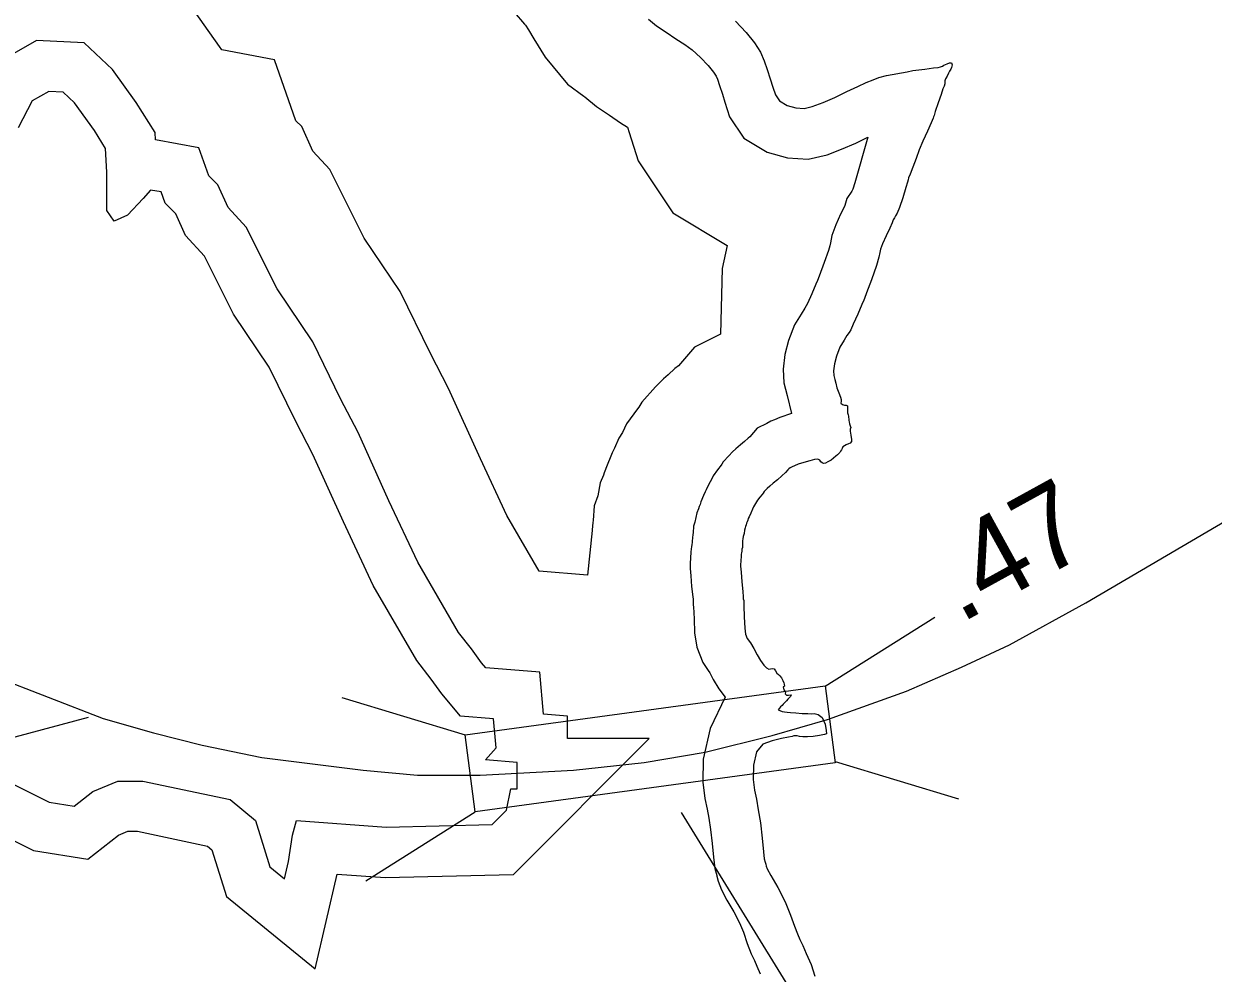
# Model space of a CAD drawing. Extents: x 1662474 to 1856135, y 779280 to 917889.
# Drawn here: x 1743779 to 1745554, y 790241 to 791658 of the extents above; entities that cross this region are included whole.
import ezdxf

# ---------------------------------------------------------------- set-up
doc = ezdxf.new("R2010")
doc.units = 0
for name, color, linetype in [('Exist Hydrographic Lake Shore', 7, 'Continuous'), ('Exist Road Primary NC Attributed', 7, 'Continuous'), ('Exist Road Primary NC Structure Standard Bridge CELL', 7, 'Continuous'), ('Exist Road Primary NC Structure Standard Bridge Number Label', 7, 'Continuous'), ('Exist Road Secondary Structure Standard Bridge CELL', 7, 'Continuous'), ('Old_Level_44', 7, 'Continuous'), ('Prop Guardrail', 7, 'Continuous')]:
    doc.layers.add(name, color=color, linetype=linetype)

msp = doc.modelspace()

# ---------------------------------------------------------------- linework, layer by layer
at = {"layer": 'Exist Hydrographic Lake Shore'}
for points in [[(1744840.9, 791661.8), (1744856.9, 791645.2), (1744869.2, 791629.5), (1744878.1, 791615.6), (1744883.9, 791602.8), (1744888.4, 791589.6), (1744892.9, 791576), (1744896.8, 791563.4), (1744900.4, 791552.1), (1744906.5, 791542.9), (1744918, 791536.1), (1744931.1, 791532.4), (1744943.2, 791531.6), (1744955.5, 791534.5), (1744971.5, 791540.6), (1744989.1, 791547.9), (1745006.8, 791556.8), (1745023.2, 791564.4), (1745036.1, 791570.5), (1745046.1, 791574.4), (1745054.8, 791577.6), (1745066, 791580.7), (1745097.2, 791586.2), (1745105.6, 791588.1)], [(1745105.6, 791588.1), (1745123.5, 791590.4), (1745136.1, 791592.2), (1745143.2, 791592.8), (1745146.6, 791593.6), (1745149.5, 791594.9), (1745151.6, 791596.4), (1745154, 791597), (1745156.9, 791598.3), (1745160.2, 791599.6), (1745163.1, 791599.6), (1745164, 791596.8), (1745163.1, 791592.8), (1745162.4, 791590.4), (1745160.2, 791587.2), (1745158.8, 791584.4), (1745156.6, 791579.9), (1745154, 791575.8), (1745153.1, 791573.1), (1745153.1, 791568.4), (1745152.4, 791564.7), (1745150.2, 791560.8), (1745147.6, 791552.6), (1745143.2, 791539.8), (1745139, 791526.9), (1745137.5, 791521.1), (1745136.4, 791519.3), (1745135.6, 791516.9), (1745132.8, 791510.4), (1745127.2, 791497.5), (1745120.6, 791482.8), (1745115.1, 791469.7), (1745110.4, 791457.1), (1745105.4, 791443.9), (1745101.5, 791433.4), (1745099.1, 791427.9), (1745098.4, 791425.1), (1745097.5, 791421.7), (1745095.1, 791413.5), (1745090.8, 791398.1), (1745085.8, 791383.6), (1745082, 791375.2), (1745079.8, 791371.2), (1745078.1, 791368.4), (1745076, 791365.2), (1745074.8, 791360.8), (1745071.2, 791353.1), (1745065.5, 791341.6), (1745060, 791329.6), (1745057.1, 791321.7), (1745056.1, 791316.7), (1745054.8, 791309.6), (1745051.4, 791297.2), (1745043.8, 791276), (1745036.4, 791256.3), (1745033.5, 791247.9), (1745032.5, 791245.6), (1745029.6, 791239.2), (1745023.5, 791224.8), (1745016.5, 791209.6), (1745012.8, 791201.2), (1745010.4, 791197.2), (1745007.2, 791192.8), (1745003, 791185.7), (1744996.5, 791175.2), (1744991.5, 791162.1), (1744988.4, 791150.6), (1744987.2, 791140.3), (1744987.6, 791133.2), (1744989.1, 791127.2), (1744990.5, 791121.7), (1744992.2, 791114.8), (1744995.1, 791107.5), (1744997.5, 791100.9), (1744998.4, 791097.2), (1744998.4, 791094.9), (1744998.1, 791092), (1745000.8, 791089.9), (1745003.6, 791089.1), (1745006, 791088.9), (1745008.2, 791088.1), (1745008.2, 791083.9), (1745008.2, 791080.8), (1745008.2, 791077.6), (1745008.9, 791074.4), (1745009.4, 791072.3), (1745009.6, 791070.5), (1745009.9, 791068.4), (1745009.9, 791066), (1745010.4, 791063.9), (1745011.2, 791060.8), (1745012.2, 791057.9), (1745012.8, 791055.5), (1745012.2, 791052.9), (1745012.2, 791050), (1745013.2, 791044), (1745014.1, 791037.7), (1745014.1, 791034.8), (1745011.8, 791032.2), (1745009.4, 791031.1)], [(1743734.1, 790537.9), (1743817, 790496.5), (1743854.5, 790490.6), (1743882.1, 790512.3), (1743919.6, 790528), (1743957.1, 790528), (1744087.3, 790500.4), (1744124.8, 790468.9), (1744146.5, 790399.8), (1744168.2, 790382), (1744174.1, 790407.7), (1744180, 790447.2), (1744185.9, 790468.9), (1744320.1, 790459), (1744477.9, 790462.9), (1744499.6, 790484.6), (1744505.6, 790516.2), (1744515.4, 790516.2), (1744515.4, 790555.7), (1744468.1, 790559.6), (1744483.9, 790577.4), (1744479.9, 790620.8), (1744430.6, 790624.7), (1744403, 790658.3), (1744387.2, 790680), (1744365.5, 790707.6), (1744300.4, 790820), (1744256, 790914.7), (1744210.6, 791015.4), (1744185, 791064.7), (1744145.5, 791145.6), (1744092.2, 791224.5), (1744048.8, 791311.3), (1744020.7, 791341.9), (1744005.9, 791374.4), (1743990.1, 791390.2), (1743984.2, 791407), (1743968.4, 791409.9), (1743957.6, 791397.1), (1743933.9, 791372.5), (1743914.2, 791363.6), (1743903.3, 791379.4), (1743903.3, 791407), (1743903.3, 791436.6), (1743901.3, 791472.1), (1743884.6, 791498.7), (1743855, 791540.2), (1743838.2, 791555.9), (1743816.5, 791556.9), (1743791.8, 791543.1), (1743771.1, 791502.7)], [(1745009.4, 791031.1), (1745006, 791029.6), (1745003.4, 791028.2), (1745001.2, 791026.9), (1745000.1, 791024.3), (1744998.9, 791022.4), (1744997.5, 791020.1), (1744996.5, 791018.2), (1744994.6, 791016.4), (1744992.9, 791014.8), (1744990.8, 791012.8), (1744987.2, 791009.6), (1744983.6, 791006.7), (1744978.6, 791004.1), (1744975.2, 791002.5), (1744972.1, 791001.7), (1744970, 791002.8), (1744968.4, 791004.3), (1744966.9, 791006.7), (1744963.8, 791008.2), (1744958.8, 791008), (1744951.9, 791005.9), (1744942.8, 791003.3), (1744934.2, 791000.7), (1744928.8, 790998.1), (1744925.4, 790996.8), (1744922.5, 790995.2), (1744920.4, 790994.1), (1744918.8, 790992.2), (1744915.6, 790988.6), (1744909.9, 790983.6), (1744903.4, 790977.6), (1744897, 790972.6), (1744892.2, 790968.1), (1744888.1, 790964.4), (1744885.2, 790961.6), (1744883.6, 790959.8), (1744882.4, 790957.6), (1744880.8, 790955.5), (1744877.4, 790951.6), (1744873.9, 790947.1), (1744872.1, 790944.8), (1744870.8, 790941.9), (1744869.2, 790939.5), (1744867.9, 790937.1), (1744866.4, 790933.8), (1744864, 790927.7), (1744861.1, 790922.4), (1744860, 790919.6), (1744859.2, 790917.2), (1744858.5, 790914.8), (1744857.6, 790912.8), (1744856.9, 790910.1), (1744856.1, 790908), (1744855.2, 790905.9), (1744854.5, 790902.2), (1744854, 790897.5), (1744852.4, 790892.8), (1744852.1, 790889.4), (1744851.6, 790886.5), (1744851.4, 790883.1), (1744851.4, 790878.9), (1744851.4, 790876.5), (1744850.6, 790873.9), (1744850.2, 790871.2), (1744850, 790868.6), (1744849.5, 790866.3), (1744849.2, 790863.9), (1744848.8, 790856.1), (1744848.5, 790851.1), (1744848.5, 790848.4), (1744849.2, 790839.8), (1744850.2, 790825.1), (1744851.9, 790810.6), (1744852.6, 790802.8), (1744852.6, 790799.9), (1744853.2, 790797.5), (1744853.2, 790789.6), (1744854, 790773.1), (1744854.8, 790756.3), (1744856.1, 790746.9), (1744858.5, 790740.8), (1744863.1, 790734.2), (1744868.4, 790725.6), (1744873.1, 790716.2), (1744878.4, 790707.8), (1744883.4, 790700.9), (1744887.2, 790696.8), (1744890.8, 790694.9), (1744893.4, 790695.2), (1744896, 790695.9), (1744898.4, 790695.2), (1744900.8, 790692.2), (1744902.8, 790688.9), (1744905.1, 790686.8), (1744907.2, 790684.9), (1744909.6, 790681.8), (1744911.8, 790678.1), (1744913.2, 790674.7), (1744913.5, 790672.3)], [(1744913.5, 790672.3), (1744914.1, 790669.7), (1744912, 790668.4), (1744913.2, 790663.9), (1744914.4, 790662.1)], [(1744914.4, 790662.1), (1744915.6, 790660), (1744915.1, 790657.9), (1744916.8, 790656.1), (1744920.1, 790656.1), (1744923.8, 790656.6), (1744922.8, 790654.2), (1744921.4, 790652.4), (1744918.8, 790650), (1744916.8, 790647.7), (1744915.1, 790645.6), (1744913.5, 790644), (1744912, 790642.7), (1744910.6, 790640.8), (1744908, 790638.5), (1744906.5, 790636.9), (1744904.4, 790634.2), (1744907.2, 790633.2), (1744910.6, 790631.9), (1744914.1, 790631.1), (1744918.2, 790630.6), (1744923.2, 790630.1), (1744931.1, 790629.6), (1744940.4, 790628.8), (1744948.8, 790628.5), (1744954, 790628.2), (1744958.5, 790628.8), (1744964.2, 790627.2), (1744970.2, 790622.8), (1744974.5, 790612.8), (1744976.2, 790603.3), (1744976.8, 790598.3), (1744973.9, 790597.2), (1744966.4, 790595.9), (1744956.9, 790594.4), (1744948.5, 790594.1), (1744941.6, 790594.1), (1744936.4, 790594.4), (1744932.8, 790595.2), (1744930.1, 790595.2), (1744927.8, 790595.2), (1744925.4, 790594.6), (1744920.1, 790593.6), (1744909.4, 790591.2), (1744895.8, 790587.8), (1744881.8, 790582.8), (1744872.1, 790571.6), (1744867.6, 790551.6), (1744867.4, 790530.1), (1744869.2, 790514.1), (1744872.1, 790500.7), (1744875, 790485.2), (1744878.1, 790465.5), (1744880.5, 790442.9), (1744882.9, 790422.4), (1744883.9, 790411.7), (1744885.2, 790407), (1744886, 790404.1), (1744886.8, 790400.9), (1744888.4, 790396.8), (1744893.6, 790386.8), (1744904.1, 790369.2), (1744915.1, 790347.9), (1744923.2, 790328), (1744928.8, 790311.2), (1744933.2, 790299.9), (1744937.1, 790291.5), (1744941.4, 790282.3), (1744946.4, 790270.5), (1744953.8, 790254.2), (1744959.2, 790236.9)]]:
    msp.add_lwpolyline(points, dxfattribs=at)
at = {"layer": 'Exist Road Primary NC Attributed'}
for points in [[(1744599.3, 790544.3), (1744704.7, 790555.7), (1744795.6, 790570.8), (1744895.6, 790595.9), (1744978, 790619.6), (1745096, 790662.2), (1745178, 790697.7), (1745249.5, 790731.4), (1745363.4, 790794), (1745701.4, 790992.2), (1745838.9, 791080.9), (1745987.4, 791158), (1746045.8, 791185.8)], [(1743733.2, 790685.2), (1743897.8, 790621.5), (1743972.9, 790600.1), (1744045.3, 790581.5), (1744134.2, 790562.9), (1744285.8, 790544), (1744366.4, 790536.7), (1744460.1, 790536.7), (1744599.3, 790544.3)]]:
    msp.add_lwpolyline(points, dxfattribs=at)
at = {"layer": 'Exist Road Primary NC Structure Standard Bridge CELL'}
for p, q in [((1744974.9, 790669.4), (1745138.1, 790772.3)), ((1744253.7, 790652.8), (1744437.6, 790597)), ((1744989.6, 790557.1), (1745173.4, 790501.3)), ((1744289.4, 790379.2), (1744452.5, 790482.1))]:
    msp.add_line(p, q, dxfattribs=at)
msp.add_lwpolyline([(1744437.6, 790597), (1744974.9, 790669.9), (1744989.8, 790555.1), (1744452.5, 790482.1)], close=True, dxfattribs=at)
at = {"layer": 'Exist Road Primary NC Structure Standard Bridge Number Label'}
msp.add_line((1744759.9, 790481.2), (1745711.5, 788934.3), dxfattribs=at)
at = {"layer": 'Exist Road Secondary Structure Standard Bridge CELL'}
msp.add_line((1743766.6, 790594.1), (1743875.9, 790623.4), dxfattribs=at)
at = {"layer": 'Old_Level_44'}
for points in [[(1744620, 790835.3), (1744548.2, 790841), (1744500, 790924.3), (1744460.4, 791008.7), (1744413.1, 791113.6), (1744385.9, 791165.9), (1744340.8, 791258.4), (1744286.9, 791338.2), (1744235.9, 791440.3), (1744210.7, 791467.7), (1744193.9, 791504.7), (1744185.3, 791513.2), (1744153.2, 791604.2), (1744074.8, 791618.9), (1744071.5, 791624.2), (1744025.3, 791688.9), (1743956.5, 791753.6), (1743975.2, 791839.2), (1743954, 791922.2), (1743948.8, 791967.8), (1743926.2, 792049.5), (1743878, 792152.3), (1743839.8, 792201.8), (1743785.4, 792305.2)], [(1744510.9, 791675.3), (1744526.3, 791657.6), (1744527.7, 791656.1), (1744532.1, 791649), (1744540.1, 791635.4), (1744557.2, 791608.2), (1744590.4, 791567.7), (1744614.8, 791550), (1744616.2, 791548.9), (1744633.5, 791534.5), (1744653.2, 791521.4), (1744669.4, 791510.1), (1744679.7, 791503.7), (1744682.1, 791495.9), (1744695.8, 791453.3), (1744747.5, 791375.9), (1744828.7, 791327.3), (1744821, 791293)], [(1744711.2, 791664.9), (1744723.1, 791655.1), (1744737.6, 791645.5), (1744752, 791635.4), (1744765.6, 791626.9), (1744776.2, 791619), (1744788.9, 791607.7), (1744800.3, 791595.9), (1744808, 791586), (1744811.9, 791579.9), (1744814, 791575.2), (1744817.3, 791565.7), (1744821.4, 791553.2), (1744825.2, 791540.9), (1744832.2, 791519.2), (1744853.5, 791487.3), (1744888.2, 791466.5), (1744918.5, 791458.1), (1744949.4, 791456), (1744977.5, 791462.6), (1744999.2, 791470.8), (1745020.5, 791479.7), (1745038.5, 791488.8)], [(1743731.7, 790455.3), (1743793.8, 790424.2), (1743875.1, 790411.4), (1743920.5, 790447.1), (1743934.7, 790453), (1743949.2, 790453), (1744053.4, 790431), (1744059.8, 790425.5), (1744081.7, 790355.9), (1744214.1, 790247.6), (1744246.8, 790389.2), (1744318.3, 790383.9), (1744509.8, 790388.7), (1744712.3, 790591.2), (1744590.4, 790591.2), (1744590.4, 790624.7), (1744554.6, 790627.7), (1744548.9, 790690.5), (1744468.3, 790696.9), (1744462.3, 790704.2), (1744447, 790725.2), (1744427.7, 790749.7), (1744366.9, 790854.8), (1744324.1, 790946.1), (1744278.1, 791048.1), (1744251.9, 791098.4), (1744210.6, 791183.2), (1744157.1, 791262.4), (1744111.2, 791354.3), (1744084, 791383.8), (1744068.6, 791417.8), (1744055.2, 791431.2), (1744040.5, 791472.7), (1743975.8, 791484.9), (1743975.2, 791495.6), (1743946.9, 791540.5), (1743911.7, 791589.7), (1743869.4, 791629.6), (1743798.5, 791632.8), (1743760.8, 791611.7)], [(1745038.5, 791488.8), (1745019.2, 791420.6), (1745015.9, 791411.2), (1745015, 791409.1), (1745014.5, 791408.3), (1745014.4, 791408), (1745007, 791397.2), (1745004.1, 791386.6), (1745003.6, 791385.5), (1744997.8, 791374), (1744990.5, 791358), (1744984.7, 791342), (1744982.5, 791331.1), (1744981.7, 791326.6), (1744979.8, 791319.9), (1744973.3, 791301.8), (1744965.8, 791281.6), (1744963.5, 791275), (1744961, 791269.4), (1744954.9, 791255.1), (1744948.2, 791240.5), (1744946.6, 791236.9), (1744944.3, 791233.7), (1744938.9, 791224.6), (1744929, 791208.6), (1744920.1, 791185.3), (1744914.5, 791164.6), (1744912, 791142.4), (1744913.1, 791122), (1744917.8, 791103.3), (1744924.7, 791076.2)], [(1744821, 791293), (1744818.4, 791194.7), (1744779.7, 791175.3), (1744755.8, 791147.7), (1744750.5, 791143.6), (1744740.5, 791134.2), (1744733.5, 791128), (1744721.8, 791116.3), (1744701.1, 791093.2), (1744696.9, 791086), (1744694.9, 791083.6), (1744678.3, 791061.1), (1744672.2, 791048.2), (1744667.1, 791039.5), (1744660.5, 791024.5), (1744656.9, 791017.9), (1744647.7, 790994.5), (1744647.2, 790992.8), (1744645.1, 790987.9), (1744644, 790984.2), (1744639.3, 790973), (1744635.4, 790953.8), (1744630.1, 790938.6), (1744628.5, 790916.9), (1744628, 790914), (1744627.2, 790903), (1744627, 790902), (1744620, 790835.3)], [(1744924.7, 791076.2), (1744906.9, 791070.7), (1744899, 791066.9), (1744893.7, 791064.9), (1744887.8, 791061.7), (1744873.5, 791054.5), (1744862.3, 791041.7), (1744859.7, 791039.4), (1744854.6, 791034.6), (1744848.2, 791029.6), (1744841.7, 791023.5), (1744836.6, 791019), (1744830.8, 791013.1), (1744822.8, 791004.2), (1744820.7, 791000.7), (1744819.4, 790999.2), (1744814.2, 790992.6), (1744807.5, 790983.5), (1744805, 790978.1), (1744801, 790971.2), (1744797.2, 790962.7), (1744795.9, 790959.5), (1744793, 790954.2), (1744789.2, 790944.5), (1744788.1, 790940.8), (1744786.8, 790937.8), (1744785.7, 790934.1), (1744783.3, 790928.3), (1744780.4, 790914.1), (1744778.3, 790908.1), (1744777.6, 790898.5), (1744777.1, 790895.7), (1744776.4, 790885.8), (1744776.4, 790884.5), (1744775.8, 790880.2), (1744775.3, 790878.2), (1744774.5, 790870.2), (1744773.9, 790860.3), (1744773.5, 790852.9), (1744773.5, 790845.2), (1744774.5, 790834), (1744775.5, 790818.3), (1744777.3, 790802.9), (1744777.6, 790799.2), (1744777.6, 790790.2), (1744778.3, 790787.8), (1744779.1, 790769.8), (1744780, 790749.2), (1744783.2, 790727.5), (1744792, 790705), (1744800.4, 790693.1), (1744802.7, 790689.2), (1744807.7, 790679.4), (1744816.2, 790665.7), (1744825.4, 790653.1), (1744803.1, 790606.2)], [(1744803.1, 790606.2), (1744792.7, 790560.4), (1744792.3, 790526.1), (1744795.2, 790501.8), (1744798.6, 790486), (1744801.1, 790472.5), (1744803.7, 790455.7), (1744806, 790434.7), (1744808.3, 790414.6), (1744809.9, 790397.5), (1744812.9, 790387.2), (1744813.2, 790386), (1744815, 790378.5), (1744820, 790365.7), (1744828.2, 790350), (1744838.6, 790332.7), (1744847, 790316.5), (1744852.8, 790302.2), (1744858.2, 790285.6), (1744864.3, 790270.2), (1744869.1, 790260), (1744872.8, 790251.9), (1744877.7, 790240.4)]]:
    msp.add_lwpolyline(points, dxfattribs=at)

# ---------------------------------------------------------------- texts
at = {"layer": 'Prop Guardrail'}
msp.add_text('.47', height=125, rotation=28.8108, dxfattribs=at).set_placement((1745176, 790762.3))

doc.saveas('drawing.dxf')
